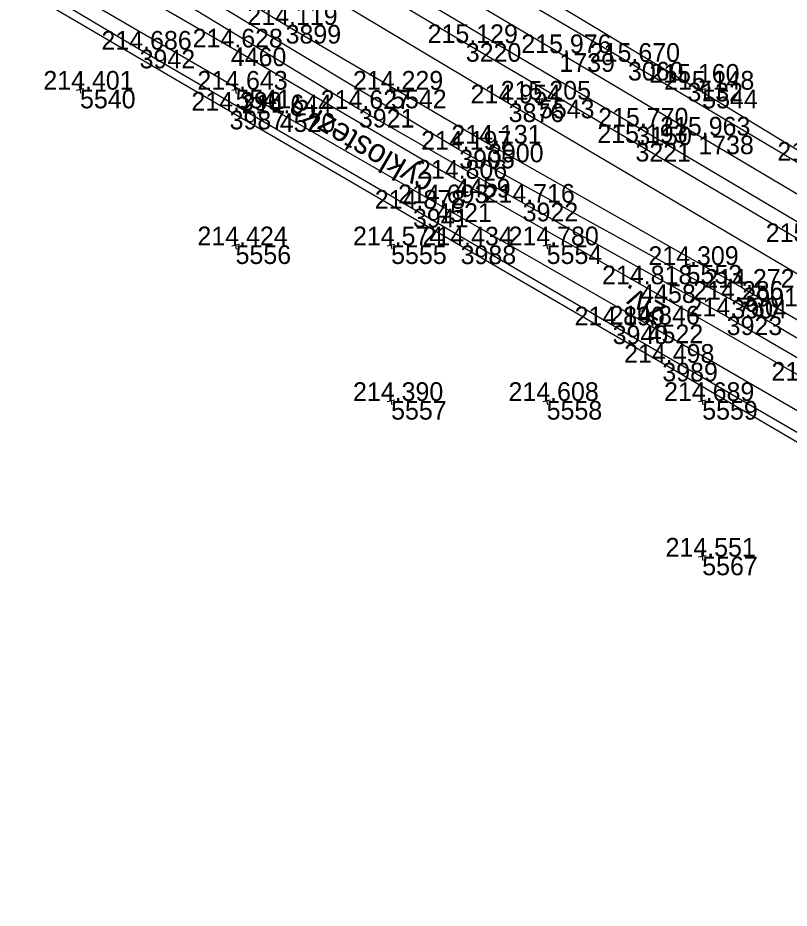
# Model space of a CAD drawing. Extents: x -556590 to -554855, y -1137918 to -1135717.
# Drawn here: x -556234 to -556184.4, y -1136012.6 to -1135955.4 of the extents above; entities that cross this region are included whole.
import ezdxf

# ---------------------------------------------------------------- set-up
doc = ezdxf.new("R2010")
doc.units = 0
for name, color, linetype in [('Vrstva 1', 7, 'Continuous'), ('Vrstva 4', 7, 'Continuous'), ('Vrstva 49', 7, 'Continuous'), ('Vrstva 51', 7, 'Continuous'), ('Vrstva 60', 7, 'Continuous'), ('Vrstva 61', 7, 'Continuous')]:
    doc.layers.add(name, color=color, linetype=linetype)

msp = doc.modelspace()

# ---------------------------------------------------------------- linework, layer by layer
at = {"layer": 'Vrstva 1'}
msp.add_lwpolyline([(-556135.067, -1135995.727), (-556144.312, -1135990.237), (-556153.674, -1135984.672), (-556162.941, -1135979.165), (-556173.088, -1135973.143), (-556181.842, -1135967.944), (-556190.254, -1135962.947), (-556199.181, -1135957.655), (-556207.918, -1135952.464), (-556216.868, -1135947.156), (-556226.361, -1135941.515), (-556235.294, -1135936.214), (-556243.937, -1135931.088), (-556256.031, -1135923.92), (-556265.354, -1135918.384), (-556274.631, -1135912.892), (-556283.923, -1135907.384), (-556293.438, -1135901.745), (-556302.474, -1135896.384), (-556311.953, -1135890.765), (-556321.097, -1135885.34)], dxfattribs=at)
at = {"layer": 'Vrstva 4'}
for points in [[(-556149.731, -1135985.089), (-556163.363, -1135976.906), (-556174.301, -1135970.297), (-556174.772, -1135969.888), (-556175.532, -1135969.34), (-556176.326, -1135968.917), (-556176.902, -1135968.731), (-556177.6, -1135968.488), (-556178.321, -1135968.184), (-556179.13, -1135967.714), (-556179.692, -1135967.337), (-556180.432, -1135966.771), (-556181.478, -1135966.107), (-556194.778, -1135958.212), (-556210.442, -1135949.031), (-556226.265, -1135939.722), (-556241.252, -1135930.938), (-556259.28, -1135919.973), (-556269.052, -1135914.244), (-556284.849, -1135904.913), (-556302.391, -1135894.488), (-556319.187, -1135884.553)], [(-556151.339, -1135987.753), (-556169.227, -1135977.179), (-556194.237, -1135962.37), (-556219.741, -1135947.286), (-556238.471, -1135936.146), (-556257.195, -1135925.029), (-556267.674, -1135918.769), (-556279.888, -1135911.621), (-556293.451, -1135903.631), (-556305.689, -1135896.206), (-556324.068, -1135885.336)], [(-556320.301, -1135888.716), (-556307.871, -1135895.896), (-556297.619, -1135902.08), (-556294.839, -1135903.866), (-556291.674, -1135905.736), (-556281.526, -1135911.759), (-556266.524, -1135920.54), (-556253.033, -1135928.519), (-556239.515, -1135936.667), (-556227.297, -1135943.884), (-556215.605, -1135950.802), (-556205.2, -1135957.007), (-556194.292, -1135963.42), (-556183.465, -1135969.794), (-556173.534, -1135975.574), (-556163.979, -1135981.392), (-556151.93, -1135988.593)], [(-556200.771, -1135953.661), (-556190.951, -1135959.555), (-556182.719, -1135964.565), (-556180.753, -1135965.852), (-556179.897, -1135966.528), (-556179.201, -1135967.036), (-556178.371, -1135967.522), (-556177.72, -1135967.899), (-556177.064, -1135968.185), (-556176.402, -1135968.413), (-556175.82, -1135968.553), (-556175.173, -1135968.8), (-556174.631, -1135969.117), (-556173.981, -1135969.68), (-556173.243, -1135970.236), (-556172.483, -1135970.711), (-556170.534, -1135971.852), (-556159.281, -1135978.489), (-556149.403, -1135984.384)]]:
    msp.add_lwpolyline(points, dxfattribs=at)
at = {"layer": 'Vrstva 49'}
for p, q in [((-556230.047, -1135959.754), (-556229.953, -1135960.246)), ((-556220.047, -1135959.754), (-556219.953, -1135960.246)), ((-556210.047, -1135959.754), (-556209.953, -1135960.246)), ((-556190.047, -1135959.754), (-556189.953, -1135960.246)), ((-556229.754, -1135959.953), (-556230.246, -1135960.047)), ((-556219.754, -1135959.953), (-556220.246, -1135960.047)), ((-556209.754, -1135959.953), (-556210.246, -1135960.047)), ((-556200.545, -1135960.393), (-556200.451, -1135960.885)), ((-556189.754, -1135959.953), (-556190.246, -1135960.047)), ((-556200.252, -1135960.592), (-556200.744, -1135960.686)), ((-556219.754, -1135969.953), (-556220.246, -1135970.047)), ((-556220.047, -1135969.754), (-556219.953, -1135970.246)), ((-556209.754, -1135969.953), (-556210.246, -1135970.047)), ((-556210.047, -1135969.754), (-556209.953, -1135970.246)), ((-556199.754, -1135969.953), (-556200.246, -1135970.047)), ((-556200.047, -1135969.754), (-556199.953, -1135970.246)), ((-556190.758, -1135971.217), (-556191.25, -1135971.311)), ((-556191.051, -1135971.018), (-556190.957, -1135971.51)), ((-556210.047, -1135979.754), (-556209.953, -1135980.246)), ((-556200.047, -1135979.754), (-556199.953, -1135980.246)), ((-556190.047, -1135979.754), (-556189.953, -1135980.246)), ((-556209.754, -1135979.953), (-556210.246, -1135980.047)), ((-556199.754, -1135979.953), (-556200.246, -1135980.047)), ((-556189.754, -1135979.953), (-556190.246, -1135980.047)), ((-556189.754, -1135989.953), (-556190.246, -1135990.047)), ((-556190.047, -1135989.754), (-556189.953, -1135990.246))]:
    msp.add_line(p, q, dxfattribs=at)
for points in [[(-556152.444, -1135989.696), (-556162.989, -1135983.713), (-556180.905, -1135973.61), (-556202.443, -1135960.88), (-556221.565, -1135949.458), (-556242.594, -1135936.412), (-556261.676, -1135924.989), (-556273.767, -1135917.551), (-556289.344, -1135908.353), (-556303.821, -1135899.609), (-556311.834, -1135894.824), (-556325.781, -1135886.797), (-556339.334, -1135878.809), (-556344.414, -1135876.087), (-556348.472, -1135873.885), (-556351.829, -1135872.175)], [(-556351.829, -1135872.175), (-556346.209, -1135876.086), (-556339.942, -1135880.247), (-556334.209, -1135883.7), (-556324.496, -1135889.357), (-556310.116, -1135897.852), (-556294.36, -1135907.648), (-556276.524, -1135919.076), (-556263.005, -1135927.393), (-556250.97, -1135935.341), (-556236.098, -1135944.058), (-556216.785, -1135955.838), (-556203.77, -1135963.467), (-556187.42, -1135972.728), (-556172.161, -1135981.603), (-556153.921, -1135992.126)], [(-556135.84, -1136010.37), (-556147.628, -1136003.161), (-556158.911, -1135996.568), (-556169.11, -1135990.597), (-556180.92, -1135983.772), (-556195.758, -1135975.146), (-556208.597, -1135967.65), (-556226.169, -1135957.429), (-556240.626, -1135948.835), (-556259.744, -1135937.846), (-556272.966, -1135930.179), (-556285.084, -1135922.795), (-556298.506, -1135914.532), (-556304.361, -1135910.915), (-556309.625, -1135907.963), (-556314.511, -1135904.668), (-556319.895, -1135900.763)], [(-556317.723, -1135903.094), (-556310.891, -1135907.723), (-556306.583, -1135910.361), (-556302.844, -1135912.568), (-556290.917, -1135919.913), (-556275.158, -1135929.572), (-556262.971, -1135936.695), (-556249.585, -1135944.343), (-556233.711, -1135953.554), (-556220.385, -1135961.35), (-556205.533, -1135970.009), (-556192.566, -1135977.547), (-556179.518, -1135985.195), (-556170.519, -1135990.271), (-556159.033, -1135997.179), (-556147.907, -1136003.683), (-556139.608, -1136008.963)], [(-556298.167, -1135909.536), (-556292.93, -1135913.35), (-556279.642, -1135921.458), (-556268.348, -1135928.21), (-556258.587, -1135933.808), (-556248.522, -1135939.744), (-556237.027, -1135946.257), (-556226.445, -1135952.484), (-556212.073, -1135961.232), (-556201.542, -1135967.261), (-556188.428, -1135974.567), (-556174.389, -1135982.757), (-556163.053, -1135989.416), (-556154.655, -1135994.416)], [(-556154.277, -1135993.121), (-556168.235, -1135985.137), (-556188.128, -1135973.501), (-556205.62, -1135963.859), (-556222.435, -1135953.761), (-556238.63, -1135944.118), (-556253.785, -1135935.102), (-556267.489, -1135927.461), (-556274.575, -1135923.43), (-556286.903, -1135916.173), (-556294.594, -1135911.457), (-556298.167, -1135909.536)]]:
    msp.add_lwpolyline(points, dxfattribs=at)
at = {"layer": 'Vrstva 51'}
for points in [[(-556135.009, -1136007.539), (-556155.339, -1135995.213), (-556170.834, -1135986.013), (-556183.192, -1135978.702), (-556193.986, -1135972.503), (-556205.887, -1135965.721), (-556220.307, -1135957.29), (-556232.743, -1135950.091), (-556245.048, -1135943.039), (-556262.731, -1135932.817), (-556272.596, -1135927.123), (-556282.445, -1135921.127), (-556296.67, -1135912.406), (-556311.659, -1135902.566), (-556322.953, -1135895.006)], [(-556130.533, -1136012.591), (-556156.21, -1135997.017), (-556168.642, -1135989.662), (-556177.653, -1135984.237), (-556193.507, -1135975.089), (-556207.097, -1135967.295), (-556217.155, -1135961.516), (-556232.031, -1135952.849), (-556246.306, -1135944.547), (-556259.391, -1135936.996), (-556269.101, -1135931.363), (-556283.127, -1135923.085), (-556295.814, -1135915.265), (-556303.401, -1135910.358), (-556310.135, -1135905.722), (-556315.748, -1135901.991), (-556321.191, -1135898.302)]]:
    msp.add_lwpolyline(points, dxfattribs=at)
at = {"layer": 'Vrstva 60'}
for p, q in [((-556216.785, -1135955.838), (-556216.785, -1135955.838)), ((-556226.169, -1135957.429), (-556226.169, -1135957.429)), ((-556220.307, -1135957.29), (-556220.307, -1135957.29)), ((-556205.2, -1135957.007), (-556205.2, -1135957.007)), ((-556199.181, -1135957.655), (-556199.181, -1135957.655)), ((-556194.778, -1135958.212), (-556194.778, -1135958.212)), ((-556190.951, -1135959.555), (-556190.951, -1135959.555)), ((-556230, -1135960), (-556230, -1135960)), ((-556220, -1135960), (-556220, -1135960)), ((-556210, -1135960), (-556210, -1135960)), ((-556190, -1135960), (-556190, -1135960)), ((-556202.443, -1135960.88), (-556202.443, -1135960.88)), ((-556200.498, -1135960.639), (-556200.498, -1135960.639)), ((-556220.385, -1135961.35), (-556220.385, -1135961.35)), ((-556217.155, -1135961.516), (-556217.155, -1135961.516)), ((-556212.073, -1135961.232), (-556212.073, -1135961.232)), ((-556194.237, -1135962.37), (-556194.237, -1135962.37)), ((-556190.254, -1135962.947), (-556190.254, -1135962.947)), ((-556203.77, -1135963.467), (-556203.77, -1135963.467)), ((-556194.292, -1135963.42), (-556194.292, -1135963.42)), ((-556205.62, -1135963.859), (-556205.62, -1135963.859)), ((-556205.887, -1135965.721), (-556205.887, -1135965.721)), ((-556201.542, -1135967.261), (-556201.542, -1135967.261)), ((-556208.597, -1135967.65), (-556208.597, -1135967.65)), ((-556207.097, -1135967.295), (-556207.097, -1135967.295)), ((-556220, -1135970), (-556220, -1135970)), ((-556210, -1135970), (-556210, -1135970)), ((-556205.533, -1135970.009), (-556205.533, -1135970.009)), ((-556200, -1135970), (-556200, -1135970)), ((-556191.004, -1135971.264), (-556191.004, -1135971.264)), ((-556193.986, -1135972.503), (-556193.986, -1135972.503)), ((-556187.42, -1135972.728), (-556187.42, -1135972.728)), ((-556188.128, -1135973.501), (-556188.128, -1135973.501)), ((-556188.428, -1135974.567), (-556188.428, -1135974.567)), ((-556195.758, -1135975.146), (-556195.758, -1135975.146)), ((-556193.507, -1135975.089), (-556193.507, -1135975.089)), ((-556192.566, -1135977.547), (-556192.566, -1135977.547)), ((-556210, -1135980), (-556210, -1135980)), ((-556200, -1135980), (-556200, -1135980)), ((-556190, -1135980), (-556190, -1135980)), ((-556190, -1135990), (-556190, -1135990))]:
    msp.add_line(p, q, dxfattribs=at)

# ---------------------------------------------------------------- texts
at = {"layer": 'Vrstva 51'}
for s, rotation, p in [('cyklostezka', 149.6863, (-556207.168, -1135965.6)), ('živ.', 150.1653, (-556192.217, -1135973.921))]:
    msp.add_text(s, height=1.5, rotation=rotation, dxfattribs=at).set_placement(p)
at = {"layer": 'Vrstva 60'}
for s, p in [('3899', (-556216.785, -1135957.038)), ('3942', (-556226.169, -1135958.629)), ('4460', (-556220.307, -1135958.49)), ('3220', (-556205.2, -1135958.207)), ('1739', (-556199.181, -1135958.855)), ('3060', (-556194.778, -1135959.412)), ('3132', (-556190.951, -1135960.755)), ('5540', (-556230, -1135961.2)), ('5541', (-556220, -1135961.2)), ('5542', (-556210, -1135961.2)), ('5544', (-556190, -1135961.2)), ('3876', (-556202.443, -1135962.08)), ('5543', (-556200.498, -1135961.839)), ('3987', (-556220.385, -1135962.55)), ('4520', (-556217.155, -1135962.716)), ('3921', (-556212.073, -1135962.432)), ('3150', (-556194.237, -1135963.57)), ('1738', (-556190.254, -1135964.147)), ('3905', (-556205.62, -1135965.059)), ('3900', (-556203.77, -1135964.667)), ('3221', (-556194.292, -1135964.62)), ('4459', (-556205.887, -1135966.921)), ('4521', (-556207.097, -1135968.495)), ('3922', (-556201.542, -1135968.461)), ('3941', (-556208.597, -1135968.85)), ('5556', (-556220, -1135971.2)), ('5555', (-556210, -1135971.2)), ('3988', (-556205.533, -1135971.209)), ('5554', (-556200, -1135971.2)), ('5553', (-556191.004, -1135972.464)), ('4458', (-556193.986, -1135973.703)), ('3901', (-556187.42, -1135973.928)), ('3904', (-556188.128, -1135974.701)), ('3923', (-556188.428, -1135975.767)), ('3940', (-556195.758, -1135976.346)), ('4522', (-556193.507, -1135976.289)), ('3989', (-556192.566, -1135978.747)), ('5557', (-556210, -1135981.2)), ('5558', (-556200, -1135981.2)), ('5559', (-556190, -1135981.2)), ('5567', (-556190, -1135991.2))]:
    msp.add_text(s, height=1.2, dxfattribs=at).set_placement(p)
at = {"layer": 'Vrstva 61'}
for s, p in [('214.119', (-556219.239, -1135955.838)), ('215.129', (-556207.654, -1135957.007)), ('214.686', (-556228.621, -1135957.429)), ('214.628', (-556222.761, -1135957.29)), ('215.976', (-556201.633, -1135957.655)), ('215.670', (-556197.229, -1135958.212)), ('215.160', (-556193.402, -1135959.555)), ('214.401', (-556232.357, -1135960)), ('214.643', (-556222.452, -1135960)), ('214.229', (-556212.454, -1135960)), ('215.148', (-556192.454, -1135960)), ('214.954', (-556204.894, -1135960.88)), ('215.205', (-556202.954, -1135960.639)), ('214.396', (-556222.837, -1135961.35)), ('214.644', (-556219.606, -1135961.516)), ('214.627', (-556214.525, -1135961.232)), ('215.770', (-556196.688, -1135962.37)), ('215.963', (-556192.706, -1135962.947)), ('214.197', (-556208.072, -1135963.859)), ('214.131', (-556206.127, -1135963.467)), ('215.193', (-556196.744, -1135963.42)), ('215.224', (-556185.17, -1135964.565)), ('214.806', (-556208.339, -1135965.721)), ('214.693', (-556209.549, -1135967.295)), ('214.716', (-556203.994, -1135967.261)), ('214.878', (-556211.051, -1135967.65)), ('214.424', (-556222.451, -1135970)), ('214.574', (-556212.451, -1135970)), ('214.434', (-556207.984, -1135970.009)), ('214.780', (-556202.451, -1135970)), ('215.168', (-556185.919, -1135969.794)), ('214.309', (-556193.458, -1135971.264)), ('214.818', (-556196.44, -1135972.503)), ('214.272', (-556189.868, -1135972.728)), ('214.286', (-556190.58, -1135973.501)), ('214.780', (-556190.879, -1135974.567)), ('214.890', (-556198.209, -1135975.146)), ('214.846', (-556195.959, -1135975.089)), ('214.498', (-556195.02, -1135977.547)), ('214.841', (-556185.549, -1135978.702)), ('214.390', (-556212.451, -1135980)), ('214.608', (-556202.454, -1135980)), ('214.689', (-556192.454, -1135980)), ('214.551', (-556192.357, -1135990))]:
    msp.add_text(s, height=1.2, dxfattribs=at).set_placement(p)

doc.saveas('drawing.dxf')
